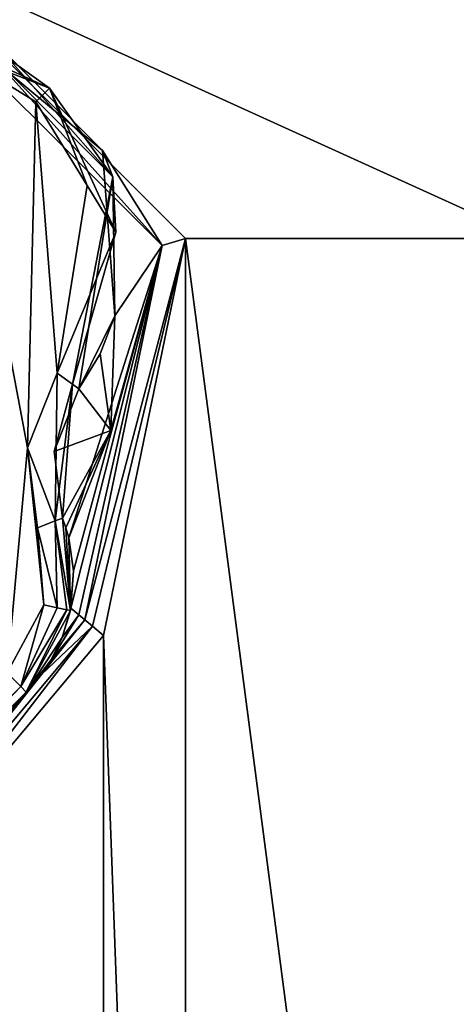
# Model space of a CAD drawing. Header units: metres. Extents: x -205 to 205, y -82 to 82.
# Tile 290 of 426: x 53 to 69, y 20 to 57. Entities that reach past the tile are written whole.
import ezdxf

# ---------------------------------------------------------------- set-up
doc = ezdxf.new("R2010")
doc.units = ezdxf.units.M
doc.layers.add('solid_PRT0003', color=7, linetype='CONTINUOUS')

msp = doc.modelspace()

# ---------------------------------------------------------------- linework, layer by layer
at = {"layer": 'solid_PRT0003'}
for points in [[(0, -75), (0, 75), (200, 75)], [(200, -75), (0, -75), (200, 75)], [(164.837662, 56.110996, 1.5), (179.536652, 59.144897, 1.5), (0, 75, 1.5)], [(155.12355, 47.959885, 1.5), (164.837662, 56.110996, 1.5), (0, 75, 1.5)], [(152.359421, 46.364033, 1.5), (155.12355, 47.959885, 1.5), (0, 75, 1.5)], [(82.463356, 59.144901, 1.5), (152.359421, 46.364033, 1.5), (0, 75, 1.5)], [(48.275169, 58.280056, 2.071429), (58.280056, 48.275169, 2.071429), (48.536655, 59.144897, 1.5)], [(71.855103, 48.536655, 1.5), (82.463356, 59.144901, 1.5), (48.536655, 59.144897, 1.5)], [(71.855103, 48.536655, 1.5), (48.536655, 59.144897, 1.5), (59.144901, 48.536644, 1.5)], [(58.280056, 48.275169, 2.071429), (59.144901, 48.536644, 1.5), (48.536655, 59.144897, 1.5)], [(56.071461, 51.799477, 2.810123), (58.280056, 48.275169, 2.071429), (48.275169, 58.280056, 2.071429)], [(51.830894, 56.051094, 2.810129), (56.071461, 51.799477, 2.810123), (48.275169, 58.280056, 2.071429)], [(48.789536, 56.552834, 13.207107), (50.517456, 55.49509, 13.5), (54.112164, 54.101398, 13.207107)], [(48.789536, 56.552834, 13.207107), (54.112164, 54.101398, 13.207107), (50.831978, 56.444366, 12.5)], [(50.831978, 56.444366, 12.5), (56.455132, 50.821213, 12.5), (51.830894, 56.051094, 2.810129)], [(54.112164, 54.101398, 13.207107), (56.455132, 50.821213, 12.5), (50.831978, 56.444366, 12.5)], [(56.455132, 50.821213, 12.5), (56.071461, 51.799477, 2.810123), (51.830894, 56.051094, 2.810129)], [(53.292805, 40.783924, 13.5), (53.612209, 53.601349, 13.5), (50.517456, 55.49509, 13.5)], [(54.112164, 54.101398, 13.207107), (50.517456, 55.49509, 13.5), (53.612209, 53.601349, 13.5)], [(52.546299, 32.453701, 13.5), (53.292805, 40.783924, 13.5), (50.517456, 55.49509, 13.5)], [(54.112164, 54.101398, 13.207107), (53.612209, 53.601349, 13.5), (55.505898, 50.506565, 13.5)], [(54.112164, 54.101398, 13.207107), (55.505898, 50.506565, 13.5), (56.563599, 48.77877, 13.207107)], [(54.112164, 54.101398, 13.207107), (56.563599, 48.77877, 13.207107), (56.455132, 50.821213, 12.5)], [(53.292805, 40.783924, 13.5), (54.395382, 43.556934, 13.5), (53.612209, 53.601349, 13.5)], [(54.395382, 43.556934, 13.5), (55.505898, 50.506565, 13.5), (53.612209, 53.601349, 13.5)], [(56.071461, 51.799477, 2.810123), (56.535172, 45.681927, 3.5), (58.280056, 48.275169, 2.071429)], [(56.455132, 50.821213, 12.5), (56.535172, 45.681927, 3.5), (56.071461, 51.799477, 2.810123)], [(56.455132, 50.821213, 12.5), (54.966843, 43.140484, 13.207107), (55.203548, 42.967983, 12.5)], [(56.563599, 48.77877, 13.207107), (54.966843, 43.140484, 13.207107), (56.455132, 50.821213, 12.5)], [(56.455132, 50.821213, 12.5), (55.203548, 42.967983, 12.5), (56.535172, 45.681927, 3.5)], [(56.563599, 48.77877, 13.207107), (55.505898, 50.506565, 13.5), (54.395382, 43.556934, 13.5)], [(56.563599, 48.77877, 13.207107), (54.395382, 43.556934, 13.5), (54.966843, 43.140484, 13.207107)], [(55.418869, 34.41843, 2.071429), (55.70153, 34.181252, 1.654846), (59.144901, 48.536644, 1.5)], [(58.280056, 48.275169, 2.071429), (55.418869, 34.41843, 2.071429), (59.144901, 48.536644, 1.5)], [(55.70153, 34.181252, 1.654846), (56.110996, 33.837666, 1.5), (59.144901, 48.536644, 1.5)], [(59.144901, 48.536644, 1.5), (56.110996, 33.837666, 1.5), (59.144897, -48.536655, 1.5)], [(71.855095, -48.536644, 1.5), (59.144901, 48.536644, 1.5), (59.144897, -48.536655, 1.5)], [(71.855103, 48.536655, 1.5), (59.144901, 48.536644, 1.5), (71.855095, -48.536644, 1.5)], [(54.827007, 37.462776, 3.5), (55.00576, 36.234283, 3.360929), (58.280056, 48.275169, 2.071429)], [(56.382935, 41.426605, 3.5), (54.827007, 37.462776, 3.5), (58.280056, 48.275169, 2.071429)], [(55.00576, 36.234283, 3.360929), (54.902027, 34.852116, 2.934088), (58.280056, 48.275169, 2.071429)], [(55.197079, 34.604534, 2.540158), (58.280056, 48.275169, 2.071429), (54.902027, 34.852116, 2.934088)], [(55.197079, 34.604534, 2.540158), (55.418869, 34.41843, 2.071429), (58.280056, 48.275169, 2.071429)], [(56.535172, 45.681927, 3.5), (56.382935, 41.426605, 3.5), (58.280056, 48.275169, 2.071429)], [(55.987473, 44.267052, 3.5), (56.535172, 45.681927, 3.5), (55.203548, 42.967983, 12.5)], [(55.987473, 44.267052, 3.5), (56.382935, 41.426605, 3.5), (56.535172, 45.681927, 3.5)], [(55.987473, 44.267052, 3.5), (55.203548, 42.967983, 3.5), (56.382935, 41.426605, 3.5)], [(55.987473, 44.267052, 3.5), (55.203548, 42.967983, 12.5), (55.203548, 42.967983, 3.5)], [(54.320251, 38.082176, 13.207107), (54.395382, 43.556934, 13.5), (53.292805, 40.783924, 13.5)], [(54.966843, 43.140484, 13.207107), (54.395382, 43.556934, 13.5), (54.320251, 38.082176, 13.207107)], [(54.966843, 43.140484, 13.207107), (54.592739, 38.18959, 12.5), (54.28474, 40.657196, 12.5)], [(54.966843, 43.140484, 13.207107), (54.28474, 40.657196, 12.5), (55.203548, 42.967983, 12.5)], [(54.966843, 43.140484, 13.207107), (54.320251, 38.082176, 13.207107), (54.592739, 38.18959, 12.5)], [(54.28474, 40.657196, 3.5), (56.382935, 41.426605, 3.5), (55.203548, 42.967983, 3.5)], [(55.203548, 42.967983, 3.5), (55.203548, 42.967983, 12.5), (54.28474, 40.657196, 12.5)], [(54.28474, 40.657196, 3.5), (55.203548, 42.967983, 3.5), (54.28474, 40.657196, 12.5)], [(54.28474, 40.657196, 3.5), (54.592739, 38.18959, 3.5), (56.382935, 41.426605, 3.5)], [(54.721458, 37.829887, 3.5), (56.382935, 41.426605, 3.5), (54.592739, 38.18959, 3.5)], [(54.721458, 37.829887, 3.5), (54.827007, 37.462776, 3.5), (56.382935, 41.426605, 3.5)], [(52.546299, 32.453701, 13.5), (53.906116, 34.971615, 13.5), (53.292805, 40.783924, 13.5)], [(53.906116, 34.971615, 13.5), (53.662476, 37.822697, 13.5), (53.292805, 40.783924, 13.5)], [(54.320251, 38.082176, 13.207107), (53.292805, 40.783924, 13.5), (53.662476, 37.822697, 13.5)], [(54.28474, 40.657196, 3.5), (54.592739, 38.18959, 12.5), (54.592739, 38.18959, 3.5)], [(54.28474, 40.657196, 3.5), (54.28474, 40.657196, 12.5), (54.592739, 38.18959, 12.5)], [(54.320251, 38.082176, 13.207107), (53.662476, 37.822697, 13.5), (54.395649, 34.869854, 13.366025)], [(54.320251, 38.082176, 13.207107), (54.885185, 34.768093, 12.5), (54.592739, 38.18959, 12.5)], [(54.320251, 38.082176, 13.207107), (54.754013, 34.795361, 13), (54.885185, 34.768093, 12.5)], [(54.320251, 38.082176, 13.207107), (54.395649, 34.869854, 13.366025), (54.754013, 34.795361, 13)], [(54.885185, 34.768093, 12.5), (54.721458, 37.829887, 3.5), (54.592739, 38.18959, 3.5)], [(54.592739, 38.18959, 12.5), (54.885185, 34.768093, 12.5), (54.592739, 38.18959, 3.5)], [(54.395649, 34.869854, 13.366025), (53.662476, 37.822697, 13.5), (53.906116, 34.971615, 13.5)], [(54.885185, 34.768093, 12.5), (54.827007, 37.462776, 3.5), (54.721458, 37.829887, 3.5)], [(54.885185, 34.768093, 12.5), (55.00576, 36.234283, 3.360929), (54.827007, 37.462776, 3.5)], [(54.885185, 34.768093, 12.5), (54.902027, 34.852116, 2.934088), (55.00576, 36.234283, 3.360929)], [(53.046299, 31.953701, 13.207107), (53.906116, 34.971615, 13.5), (52.546299, 32.453701, 13.5)], [(54.395649, 34.869854, 13.366025), (53.906116, 34.971615, 13.5), (53.046299, 31.953701, 13.207107)], [(54.395649, 34.869854, 13.366025), (53.046299, 31.953701, 13.207107), (54.754013, 34.795361, 13)], [(54.754013, 34.795361, 13), (53.046299, 31.953701, 13.207107), (53.253407, 31.746595, 12.5)], [(54.754013, 34.795361, 13), (53.253407, 31.746595, 12.5), (54.885185, 34.768093, 12.5)], [(54.885185, 34.768093, 12.5), (53.253407, 31.746595, 12.5), (54.586338, 33.772713, 2.450658)], [(54.586338, 33.772713, 2.450658), (55.197079, 34.604534, 2.540158), (54.902027, 34.852116, 2.934088)], [(54.885185, 34.768093, 12.5), (54.586338, 33.772713, 2.450658), (54.902027, 34.852116, 2.934088)], [(53.819031, 32.40028, 1.944948), (55.70153, 34.181252, 1.654846), (55.418869, 34.41843, 2.071429)], [(54.177845, 32.939434, 2.071429), (53.819031, 32.40028, 1.944948), (55.418869, 34.41843, 2.071429)], [(54.177845, 32.939434, 2.071429), (55.418869, 34.41843, 2.071429), (55.197079, 34.604534, 2.540158)], [(54.586338, 33.772713, 2.450658), (54.177845, 32.939434, 2.071429), (55.197079, 34.604534, 2.540158)], [(47.550419, 24.467134, 1.654846), (47.959885, 24.12355, 1.5), (55.70153, 34.181252, 1.654846)], [(47.550419, 24.467134, 1.654846), (55.70153, 34.181252, 1.654846), (53.819031, 32.40028, 1.944948)], [(55.70153, 34.181252, 1.654846), (47.959885, 24.12355, 1.5), (56.110996, 33.837666, 1.5)], [(56.110996, 33.837666, 1.5), (47.959885, 24.12355, 1.5), (56.110996, -33.837666, 1.5)], [(54.586338, 33.772713, 2.450658), (53.253407, 31.746595, 12.5), (54.177845, 32.939434, 2.071429)], [(56.110996, 33.837666, 1.5), (56.110996, -33.837666, 1.5), (59.144897, -48.536655, 1.5)], [(53.253407, 31.746595, 12.5), (53.819031, 32.40028, 1.944948), (54.177845, 32.939434, 2.071429)], [(53.046299, 31.953701, 13.207107), (52.546299, 32.453701, 13.5), (43.667629, 22.577986, 13.20919)], [(47.550419, 24.467134, 1.654846), (53.819031, 32.40028, 1.944948), (53.253407, 31.746595, 1.965118)], [(53.253407, 31.746595, 12.5), (53.253407, 31.746595, 1.965118), (53.819031, 32.40028, 1.944948)], [(53.046299, 31.953701, 13.207107), (43.667629, 22.577986, 13.20919), (43.802357, 22.401405, 12.879613)], [(53.046299, 31.953701, 13.207107), (43.802357, 22.401405, 12.879613), (43.9254, 22.433886, 12.646684)], [(53.046299, 31.953701, 13.207107), (43.9254, 22.433886, 12.646684), (43.975231, 22.46842, 12.5)], [(53.046299, 31.953701, 13.207107), (43.975231, 22.46842, 12.5), (53.253407, 31.746595, 12.5)], [(43.975231, 22.46842, 12.5), (53.008236, 31.501425, 2.016138), (53.253407, 31.746595, 1.965118)], [(53.253407, 31.746595, 12.5), (43.975231, 22.46842, 12.5), (53.253407, 31.746595, 1.965118)], [(53.008236, 31.501425, 2.016138), (47.550419, 24.467134, 1.654846), (53.253407, 31.746595, 1.965118)], [(47.959885, 24.12355, 1.5), (47.959885, -24.12355, 1.5), (56.110996, -33.837666, 1.5)]]:
    msp.add_3dface(points, dxfattribs=at)

doc.saveas('drawing.dxf')
